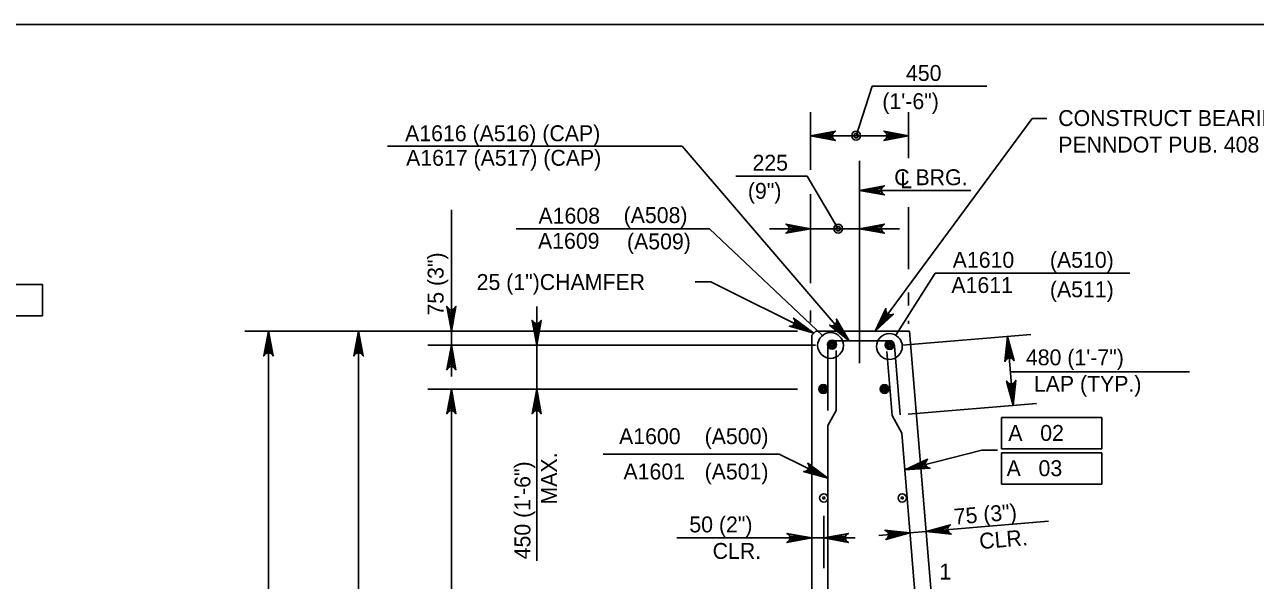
# Model space of a CAD drawing. Extents: x 638340 to 640241, y 295465 to 298435.
# Drawn here: x 638945.8 to 639177.8, y 297721.6 to 297826.5 of the extents above; entities that cross this region are included whole.
import ezdxf

# ---------------------------------------------------------------- set-up
doc = ezdxf.new("R2010")
doc.units = 0
for name, color, linetype in [('2', 7, 'Continuous'), ('3', 7, 'Continuous'), ('4', 7, 'Continuous'), ('5', 7, 'Continuous'), ('9', 7, 'Continuous')]:
    doc.layers.add(name, color=color, linetype=linetype)

# ---------------------------------------------------------------- blocks, each defined once
blk = doc.blocks.new('B')
at = {"layer": '3'}
blk.add_circle((0, 0), 0.16, dxfattribs=at)
for start, end in [(0, 180), (180, 0)]:
    blk.add_arc((0, 0), 0.0391, start, end, dxfattribs=at)

msp = doc.modelspace()

# ---------------------------------------------------------------- linework, layer by layer
at = {"layer": '2'}
msp.add_line((638475.46, 297826.46), (639261.46, 297826.46), dxfattribs=at)
at = {"layer": '3'}
for p, q in [((639105.59, 297814.86), (639102.55, 297805.5)), ((639105.59, 297814.86), (639127.17, 297814.86)), ((639093.98, 297799.07), (639093.98, 297809.93)), ((639112.44, 297801.25), (639112.44, 297809.93)), ((639106.11, 297768.62), (639135.76, 297808.74)), ((639135.76, 297808.75), (639138.51, 297808.75)), ((639093.98, 297800.54), (639093.98, 297806.24)), ((639093.98, 297805.5), (639112.44, 297805.5)), ((639112.44, 297805.5), (639112.44, 297805.5)), ((639069.76, 297803.54), (639014.2, 297803.54)), ((639101.24, 297766.8), (639069.76, 297803.54)), ((639103.21, 297762.57), (639103.21, 297800.77)), ((639079.9, 297797.86), (639093.32, 297797.86)), ((639099.17, 297787.96), (639093.32, 297797.86)), ((639093.98, 297777.67), (639093.98, 297794.45)), ((639103.21, 297795.19), (639124.19, 297795.19)), ((639026.24, 297766), (639026.24, 297791.51)), ((639093.98, 297787.98), (639093.98, 297792.68)), ((639093.98, 297789.37), (639093.98, 297792.39)), ((639112.44, 297780.29), (639112.44, 297792.02)), ((639110.75, 297787.96), (639086.24, 297787.96)), ((638942.56, 297777.43), (638949.15, 297777.43)), ((638949.15, 297771.52), (638949.15, 297777.43)), ((639075.14, 297777.93), (639072.19, 297777.93)), ((639094.55, 297768.24), (639075.14, 297777.93)), ((639112.44, 297773.47), (639112.44, 297775.9)), ((639026.24, 297768.62), (639026.24, 297774.53)), ((639042.33, 297773.31), (639042.33, 297725.28)), ((639093.98, 297770.24), (639093.98, 297772.55)), ((638949.15, 297771.52), (638942.56, 297771.52)), ((639112.44, 297770.01), (639112.44, 297770.59)), ((639021.1, 297768.62), (638987.32, 297768.62)), ((638991.74, 297600.1), (638991.74, 297768.62)), ((639091.47, 297768.62), (639004.32, 297768.62)), ((639008.75, 297768.62), (639008.75, 297699.97)), ((639008.75, 297768.62), (639008.75, 297768.62)), ((639056.34, 297768.62), (639021.81, 297768.62)), ((639111.3, 297765.98), (639135.49, 297768)), ((639094.92, 297766), (639021.81, 297766)), ((639026.24, 297766), (639026.24, 297760.1)), ((639131.08, 297767.63), (639132.16, 297754.63)), ((639131.63, 297760.98), (639165.39, 297760.98)), ((639091.49, 297757.71), (639021.81, 297757.71)), ((639026.24, 297757.71), (639026.24, 297634.17)), ((639112.38, 297752.99), (639136.58, 297755)), ((639129.94, 297746.45), (639129.94, 297752.35)), ((639129.94, 297752.35), (639148.89, 297752.35)), ((639148.89, 297752.35), (639148.89, 297746.45)), ((639088.02, 297745.4), (639054.85, 297745.4)), ((639097.23, 297740.88), (639088.02, 297745.4)), ((639111.71, 297742.45), (639126.24, 297746.16)), ((639126.24, 297746.16), (639129.2, 297746.16)), ((639148.89, 297746.45), (639129.94, 297746.45)), ((639129.94, 297745.7), (639148.89, 297745.7)), ((639129.94, 297739.79), (639129.94, 297745.7)), ((639148.89, 297745.7), (639148.89, 297739.79)), ((639148.89, 297739.79), (639129.94, 297739.79)), ((639094.17, 297730.86), (639094.17, 297733.81)), ((639096.45, 297723.92), (639096.45, 297733.81)), ((639112.7, 297730.59), (639106.82, 297730.1)), ((639112.7, 297730.59), (639115.77, 297730.85)), ((639115.77, 297730.85), (639121.65, 297731.34)), ((639121.65, 297731.34), (639138.85, 297732.77)), ((639088.26, 297729.61), (639068.74, 297729.61)), ((639091.21, 297729.61), (639088.26, 297729.61)), ((639096.45, 297729.61), (639094.17, 297729.61)), ((639094.17, 297729.18), (639094.17, 297725.18)), ((639096.45, 297729.18), (639096.45, 297725.18)), ((639099.41, 297729.61), (639102.36, 297729.61))]:
    msp.add_line(p, q, dxfattribs=at)
for points in [[(639093.98, 297805.5), (639098.64, 297806.37), (639098.28, 297806.12), (639098.1, 297805.81), (639098.04, 297805.5), (639098.1, 297805.18), (639098.28, 297804.87), (639098.64, 297804.62), (639093.98, 297805.5), (639098.28, 297804.87), (639098.1, 297805.18), (639093.98, 297805.5), (639098.04, 297805.5), (639098.1, 297805.81), (639093.98, 297805.5), (639098.28, 297806.12)], [(639093.98, 297805.5), (639098.64, 297806.37), (639098.28, 297806.12), (639098.1, 297805.81), (639098.04, 297805.5), (639098.1, 297805.18), (639098.28, 297804.87), (639098.64, 297804.62), (639093.98, 297805.5), (639098.28, 297804.87), (639098.1, 297805.18), (639093.98, 297805.5), (639098.04, 297805.5), (639098.1, 297805.81), (639093.98, 297805.5), (639098.28, 297806.12)], [(639112.44, 297805.5), (639107.78, 297804.62), (639108.14, 297804.87), (639108.33, 297805.18), (639108.38, 297805.5), (639108.33, 297805.81), (639108.14, 297806.12), (639107.78, 297806.37), (639112.44, 297805.5), (639108.14, 297806.12), (639108.33, 297805.81), (639112.44, 297805.5), (639108.38, 297805.5), (639108.33, 297805.18), (639112.44, 297805.5), (639108.14, 297804.87)], [(639103.21, 297795.19), (639107.87, 297796.07), (639107.51, 297795.82), (639107.33, 297795.51), (639107.27, 297795.19), (639107.33, 297794.88), (639107.51, 297794.57), (639107.87, 297794.32), (639103.21, 297795.19), (639107.51, 297794.57), (639107.33, 297794.88), (639103.21, 297795.19), (639107.27, 297795.19), (639107.33, 297795.51), (639103.21, 297795.19), (639107.51, 297795.82)], [(639093.98, 297787.96), (639089.32, 297787.09), (639089.68, 297787.34), (639089.86, 297787.65), (639089.92, 297787.96), (639089.86, 297788.28), (639089.68, 297788.59), (639089.32, 297788.84), (639093.98, 297787.96), (639089.68, 297788.59), (639089.86, 297788.28), (639093.98, 297787.96), (639089.92, 297787.96), (639089.86, 297787.65), (639093.98, 297787.96), (639089.68, 297787.34)], [(639103.21, 297787.96), (639107.87, 297788.84), (639107.51, 297788.59), (639107.33, 297788.28), (639107.27, 297787.96), (639107.33, 297787.65), (639107.51, 297787.34), (639107.87, 297787.09), (639103.21, 297787.96), (639107.51, 297787.34), (639107.33, 297787.65), (639103.21, 297787.96), (639107.27, 297787.96), (639107.33, 297788.28), (639103.21, 297787.96), (639107.51, 297788.59)], [(639026.24, 297768.62), (639025.36, 297773.28), (639025.61, 297772.92), (639025.92, 297772.74), (639026.24, 297772.68), (639026.55, 297772.74), (639026.86, 297772.92), (639027.11, 297773.28), (639026.24, 297768.62), (639026.86, 297772.92), (639026.55, 297772.74), (639026.24, 297768.62), (639026.24, 297772.68), (639025.92, 297772.74), (639026.24, 297768.62), (639025.61, 297772.92)], [(639106.11, 297768.62), (639108.17, 297772.89), (639108.16, 297772.45), (639108.3, 297772.12), (639108.52, 297771.89), (639108.8, 297771.75), (639109.16, 297771.71), (639109.58, 297771.85), (639106.11, 297768.62), (639109.16, 297771.71), (639108.8, 297771.75), (639106.11, 297768.62), (639108.52, 297771.89), (639108.3, 297772.12), (639106.11, 297768.62), (639108.16, 297772.45)], [(639042.33, 297766), (639041.46, 297770.66), (639041.7, 297770.31), (639042.02, 297770.12), (639042.33, 297770.07), (639042.64, 297770.12), (639042.95, 297770.31), (639043.2, 297770.66), (639042.33, 297766), (639042.95, 297770.31), (639042.64, 297770.12), (639042.33, 297766), (639042.33, 297770.07), (639042.02, 297770.12), (639042.33, 297766), (639041.7, 297770.31)], [(639094.55, 297768.24), (639089.99, 297769.54), (639090.42, 297769.6), (639090.73, 297769.8), (639090.92, 297770.05), (639091.01, 297770.36), (639090.98, 297770.72), (639090.77, 297771.1), (639094.55, 297768.24), (639090.98, 297770.72), (639091.01, 297770.36), (639094.55, 297768.24), (639090.92, 297770.05), (639090.73, 297769.8), (639094.55, 297768.24), (639090.42, 297769.6)], [(639101.24, 297766.8), (639097.55, 297769.77), (639097.97, 297769.66), (639098.33, 297769.72), (639098.6, 297769.88), (639098.8, 297770.12), (639098.92, 297770.47), (639098.87, 297770.9), (639101.24, 297766.8), (639098.92, 297770.47), (639098.8, 297770.12), (639101.24, 297766.8), (639098.6, 297769.88), (639098.33, 297769.72), (639101.24, 297766.8), (639097.97, 297769.66)], [(638991.74, 297768.62), (638992.62, 297763.96), (638992.37, 297764.32), (638992.06, 297764.5), (638991.74, 297764.56), (638991.43, 297764.5), (638991.12, 297764.32), (638990.87, 297763.96), (638991.74, 297768.62), (638991.12, 297764.32), (638991.43, 297764.5), (638991.74, 297768.62), (638991.74, 297764.56), (638992.06, 297764.5), (638991.74, 297768.62), (638992.37, 297764.32)], [(639008.75, 297768.62), (639009.62, 297763.96), (639009.37, 297764.32), (639009.06, 297764.5), (639008.75, 297764.56), (639008.44, 297764.5), (639008.12, 297764.32), (639007.88, 297763.96), (639008.75, 297768.62), (639008.12, 297764.32), (639008.44, 297764.5), (639008.75, 297768.62), (639008.75, 297764.56), (639009.06, 297764.5), (639008.75, 297768.62), (639009.37, 297764.32)], [(639026.24, 297766), (639027.11, 297761.34), (639026.86, 297761.7), (639026.55, 297761.89), (639026.24, 297761.94), (639025.92, 297761.89), (639025.61, 297761.7), (639025.36, 297761.34), (639026.24, 297766), (639025.61, 297761.7), (639025.92, 297761.89), (639026.24, 297766), (639026.24, 297761.94), (639026.55, 297761.89), (639026.24, 297766), (639026.86, 297761.7)], [(639131.08, 297767.63), (639132.34, 297763.06), (639132.06, 297763.4), (639131.73, 297763.56), (639131.42, 297763.58), (639131.11, 297763.5), (639130.81, 297763.29), (639130.59, 297762.91), (639131.08, 297767.63), (639130.81, 297763.29), (639131.11, 297763.5), (639131.08, 297767.63), (639131.42, 297763.58), (639131.73, 297763.56), (639131.08, 297767.63), (639132.06, 297763.4)], [(639132.16, 297754.63), (639130.91, 297759.21), (639131.18, 297758.87), (639131.51, 297758.71), (639131.83, 297758.68), (639132.13, 297758.76), (639132.43, 297758.97), (639132.65, 297759.35), (639132.16, 297754.63), (639132.43, 297758.97), (639132.13, 297758.76), (639132.16, 297754.63), (639131.83, 297758.68), (639131.51, 297758.71), (639132.16, 297754.63), (639131.18, 297758.87)], [(639026.24, 297757.71), (639027.11, 297753.05), (639026.86, 297753.41), (639026.55, 297753.6), (639026.24, 297753.65), (639025.92, 297753.6), (639025.61, 297753.41), (639025.36, 297753.05), (639026.24, 297757.71), (639025.61, 297753.41), (639025.92, 297753.6), (639026.24, 297757.71), (639026.24, 297753.65), (639026.55, 297753.6), (639026.24, 297757.71), (639026.86, 297753.41)], [(639042.33, 297757.71), (639043.2, 297753.05), (639042.95, 297753.41), (639042.64, 297753.6), (639042.33, 297753.65), (639042.02, 297753.6), (639041.7, 297753.41), (639041.46, 297753.05), (639042.33, 297757.71), (639041.7, 297753.41), (639042.02, 297753.6), (639042.33, 297757.71), (639042.33, 297753.65), (639042.64, 297753.6), (639042.33, 297757.71), (639042.95, 297753.41)], [(639097.23, 297740.88), (639092.66, 297742.15), (639093.09, 297742.22), (639093.4, 297742.42), (639093.58, 297742.67), (639093.67, 297742.98), (639093.65, 297743.34), (639093.43, 297743.72), (639097.23, 297740.88), (639093.65, 297743.34), (639093.67, 297742.98), (639097.23, 297740.88), (639093.58, 297742.67), (639093.4, 297742.42), (639097.23, 297740.88), (639093.09, 297742.22)], [(639111.71, 297742.45), (639116.01, 297744.45), (639115.73, 297744.12), (639115.63, 297743.77), (639115.65, 297743.46), (639115.78, 297743.17), (639116.04, 297742.91), (639116.45, 297742.76), (639111.71, 297742.45), (639116.04, 297742.91), (639115.78, 297743.17), (639111.71, 297742.45), (639115.65, 297743.46), (639115.63, 297743.77), (639111.71, 297742.45), (639115.73, 297744.12)], [(639112.7, 297730.59), (639108.13, 297729.33), (639108.47, 297729.61), (639108.63, 297729.94), (639108.66, 297730.25), (639108.58, 297730.56), (639108.37, 297730.86), (639107.99, 297731.08), (639112.7, 297730.59), (639108.37, 297730.86), (639108.58, 297730.56), (639112.7, 297730.59), (639108.66, 297730.25), (639108.63, 297729.94), (639112.7, 297730.59), (639108.47, 297729.61)], [(639115.77, 297730.85), (639120.34, 297732.1), (639120, 297731.83), (639119.84, 297731.5), (639119.82, 297731.18), (639119.9, 297730.88), (639120.11, 297730.58), (639120.49, 297730.36), (639115.77, 297730.85), (639120.11, 297730.58), (639119.9, 297730.88), (639115.77, 297730.85), (639119.82, 297731.18), (639119.84, 297731.5), (639115.77, 297730.85), (639120, 297731.83)], [(639094.17, 297729.61), (639089.51, 297728.74), (639089.86, 297728.99), (639090.05, 297729.3), (639090.1, 297729.61), (639090.05, 297729.92), (639089.86, 297730.24), (639089.51, 297730.48), (639094.17, 297729.61), (639089.86, 297730.24), (639090.05, 297729.92), (639094.17, 297729.61), (639090.1, 297729.61), (639090.05, 297729.3), (639094.17, 297729.61), (639089.86, 297728.99)], [(639096.45, 297729.61), (639101.11, 297730.48), (639100.76, 297730.24), (639100.57, 297729.92), (639100.52, 297729.61), (639100.57, 297729.3), (639100.76, 297728.99), (639101.11, 297728.74), (639096.45, 297729.61), (639100.76, 297728.99), (639100.57, 297729.3), (639096.45, 297729.61), (639100.52, 297729.61), (639100.57, 297729.92), (639096.45, 297729.61), (639100.76, 297730.24)]]:
    msp.add_lwpolyline(points, dxfattribs=at)
for points in [[(639096.93, 297805), (639096.93, 297805.99), (639093.98, 297805.5)], [(639096.93, 297805), (639096.93, 297805.99), (639093.98, 297805.5)], [(639109.49, 297805), (639109.49, 297805.99), (639112.44, 297805.5)], [(639106.16, 297794.7), (639106.16, 297795.68), (639103.21, 297795.19)], [(639025.74, 297771.58), (639026.73, 297771.58), (639026.24, 297768.62)], [(638991.25, 297765.67), (638992.24, 297765.67), (638991.74, 297768.62)], [(639009.24, 297765.67), (639008.26, 297765.67), (639008.75, 297768.62)], [(639092.13, 297770), (639091.69, 297769.12), (639094.55, 297768.24)], [(639099.68, 297769.37), (639098.93, 297768.74), (639101.21, 297766.8)], [(639025.74, 297763.05), (639026.73, 297763.05), (639026.24, 297766)], [(639131.82, 297764.73), (639130.83, 297764.65), (639131.08, 297767.63)], [(639025.74, 297754.76), (639026.73, 297754.76), (639026.24, 297757.71)], [(639132.41, 297757.62), (639131.43, 297757.54), (639132.16, 297754.64)], [(639094.8, 297742.62), (639094.36, 297741.74), (639097.23, 297740.88)], [(639114.91, 297742.76), (639114.67, 297743.71), (639111.93, 297742.51)], [(639109.72, 297730.84), (639109.8, 297729.86), (639112.7, 297730.59)], [(639118.67, 297731.58), (639118.75, 297730.6), (639115.77, 297730.85)], [(639091.21, 297730.1), (639091.21, 297729.12), (639094.17, 297729.61)], [(639099.41, 297730.1), (639099.41, 297729.12), (639096.45, 297729.61)]]:
    msp.add_lwpolyline(points, close=True, dxfattribs=at)
for centre, radius in [((639102.55, 297805.5), 0.833), ((639102.55, 297805.5), 0.417), ((639099.17, 297787.96), 0.833), ((639099.17, 297787.96), 0.417)]:
    msp.add_circle(centre, radius, dxfattribs=at)
at = {"layer": '4'}
for p, q in [((639074.93, 297787.96), (639038.48, 297787.96)), ((639096.19, 297767.81), (639074.93, 297787.96)), ((639110.04, 297767.84), (639117.43, 297779.57)), ((639117.43, 297779.57), (639154.13, 297779.57))]:
    msp.add_line(p, q, dxfattribs=at)
for centre in [(639097.73, 297765.93), (639108.82, 297765.74)]:
    msp.add_circle(centre, 2.43, dxfattribs=at)
at = {"layer": '5'}
for p, q in [((639097.23, 297753.69), (639097.23, 297765.77)), ((639098.26, 297766.8), (639108.74, 297766.8)), ((639109.76, 297765.86), (639110.85, 297752.86)), ((639098.77, 297753.69), (639098.77, 297764.95)), ((639108.31, 297764.76), (639109.32, 297752.73)), ((639098.77, 297753.69), (639097.23, 297750.85)), ((639109.32, 297752.73), (639111.14, 297749.36)), ((639097.23, 297676.89), (639097.23, 297750.85)), ((639111.14, 297749.36), (639114.75, 297706.08))]:
    msp.add_line(p, q, dxfattribs=at)
for centre, radius in [((639098.01, 297766.09), 0.833), ((639098.01, 297766.09), 0.625), ((639098.01, 297766.09), 0.417), ((639098.01, 297766.09), 0.208), ((639108.88, 297766.01), 0.833), ((639108.88, 297766.01), 0.625), ((639108.88, 297766.01), 0.417), ((639108.88, 297766.01), 0.208), ((639096.37, 297757.71), 0.833), ((639107.9, 297757.71), 0.833), ((639096.37, 297757.71), 0.625), ((639096.37, 297757.71), 0.417), ((639096.37, 297757.71), 0.208), ((639107.9, 297757.71), 0.625), ((639107.9, 297757.71), 0.417), ((639107.9, 297757.71), 0.208)]:
    msp.add_circle(centre, radius, dxfattribs=at)
for centre, start, end in [((639098.26, 297765.77), 90, 180), ((639108.74, 297765.77), 4.7636, 90)]:
    msp.add_arc(centre, 1.03, start, end, dxfattribs=at)
at = {"layer": '9'}
for p, q in [((639094.17, 297767.85), (639094.93, 297768.62)), ((639094.17, 297670.06), (639094.17, 297767.85)), ((639094.93, 297768.62), (639112.62, 297768.62)), ((639112.62, 297768.62), (639124.04, 297631.6))]:
    msp.add_line(p, q, dxfattribs=at)

# ---------------------------------------------------------------- block references
at = {"layer": '3', "xscale": 4.921475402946, "yscale": 4.921475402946, "rotation": 90}
for p in [(639096.45, 297737.16), (639111.25, 297737.16)]:
    msp.add_blockref('B', p, dxfattribs=at)

# ---------------------------------------------------------------- texts
at = {"layer": '3'}
for s, height, p in [('450', 3, (639111.95, 297815.83)), ('(1\'-6")', 3, (639107.49, 297810.51)), ('CONSTRUCT BEARING AREAS AS PER', 3.0001, (639140.66, 297807.32)), ('A1616 (A516) (CAP)', 3.0001, (639017.52, 297804.46)), ('PENNDOT PUB. 408 1001.3(k)8.', 3.0001, (639140.66, 297802.32)), ('A1617 (A517) (CAP)', 3.0001, (639017.71, 297799.83)), ('225', 3, (639083.01, 297798.9)), ('C BRG.', 3, (639109.73, 297796.16)), ('L', 3, (639110.89, 297795.6)), ('(9")', 3, (639082.14, 297793.59)), ('A1608', 3, (639042.67, 297788.91)), ('(A508)', 3, (639058.72, 297789.02)), ('A1609', 3, (639042.57, 297784.16)), ('(A509)', 3, (639059.35, 297784.06)), ('A1610', 3, (639120.76, 297780.58)), ('(A510)', 3, (639139.08, 297780.58)), ('25 (1")CHAMFER', 3.0001, (639031.01, 297776.4)), ('A1611', 3, (639120.51, 297775.83)), ('(A511)', 3, (639139.08, 297775.02)), ('480 (1\'-7")', 3.0001, (639134.56, 297762.19)), ('LAP (TYP.)', 3, (639136.05, 297757.19)), ('A1600', 3, (639057.86, 297747.31)), ('(A500)', 3, (639073.99, 297747.31)), ('A   02', 3, (639131.24, 297747.93)), ('A1601', 3, (639058.69, 297740.65)), ('(A501)', 3, (639073.99, 297740.65)), ('A   03', 3, (639130.92, 297741.28)), ('50 (2")', 3, (639071.11, 297730.67)), ('CLR.', 3, (639075.5, 297725.67)), ('1', 3, (639118.25, 297721.78))]:
    msp.add_text(s, height=height, dxfattribs=at).set_placement(p)
for s, height, rotation, p in [('75 (3")', 3, 90, (639024.78, 297771.57)), ('MAX.', 3, 90, (639046.14, 297735.93)), ('450 (1\'-6")', 3.0001, 90, (639041.14, 297725.59)), ('75 (3")', 3, 4.7636, (639121.09, 297732.12)), ('CLR.', 3, 4.7636, (639125.89, 297727.5))]:
    msp.add_text(s, height=height, rotation=rotation, dxfattribs=at).set_placement(p)

doc.saveas('drawing.dxf')
